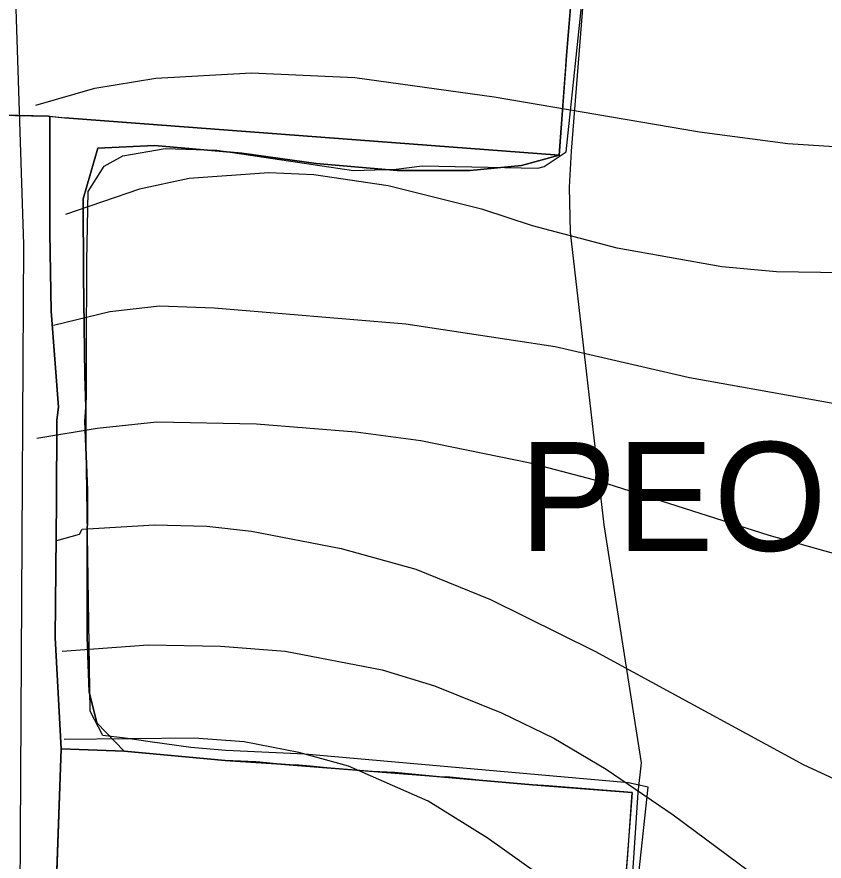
# Model space of a CAD drawing. Extents: x -662620 to -656370, y -1067090 to -1062990.
# Drawn here: x -658981.3 to -658795.8, y -1065654 to -1065460 of the extents above; entities that cross this region are included whole.
import ezdxf

# ---------------------------------------------------------------- set-up
doc = ezdxf.new("R2010")
doc.units = 0
for name, color, linetype in [('Agrotechnicka_opatreni_hrazkovani_a_dulkovani__mulcovani', 7, 'Continuous'), ('OBVOD_PÚ', 7, 'Continuous'), ('ORNÁ_PŮDA_-_STÁVAJÍCÍ', 7, 'Continuous'), ('OSTATNÍ_PLOCHA_-_STÁVAJÍCÍ', 7, 'Continuous'), ('SDELOVACÍ_VEDENÍ_-_PODZEMNÍ', 7, 'Continuous'), ('SILNICE_II__TŘÍDY_A_III__TŘÍDY', 7, 'Continuous'), ('VRSTEVNICE_ZDŮRAZNĚNÁ', 7, 'Continuous'), ('VRSTEVNICE_ZÁKLADNÍ', 7, 'Continuous')]:
    doc.layers.add(name, color=color, linetype=linetype)

msp = doc.modelspace()

# ---------------------------------------------------------------- linework, layer by layer
at = {"layer": 'Agrotechnicka_opatreni_hrazkovani_a_dulkovani__mulcovani'}
msp.add_lwpolyline([(-658839.5, -1065666.9), (-658836.3, -1065637), (-658840.8, -1065636), (-658915.2, -1065629.4), (-658933.3, -1065628.6), (-658941.4, -1065627.9), (-658950.7, -1065626.6), (-658956.5, -1065625.7), (-658961.6, -1065625.1), (-658964.5, -1065619.5), (-658965.4, -1065558.7), (-658965.3, -1065516.1), (-658965, -1065500.1), (-658961.3, -1065494.3), (-658957, -1065491.9), (-658947.3, -1065490.2), (-658935.4, -1065490.6), (-658904, -1065495.3), (-658894.2, -1065495), (-658888.21, -1065494.22), (-658861.65, -1065494.72), (-658860.18, -1065494.36), (-658855.14, -1065490.96), (-658851.1, -1065452.5)], dxfattribs=at)
at = {"layer": 'OBVOD_PÚ'}
for points in [[(-658853.73, -1065453.12), (-658855.02, -1065468.89)], [(-658855.02, -1065468.89), (-658856.68, -1065490.79)], [(-658974.1, -1065482.78), (-658988.2, -1065482.5)], [(-658974.1, -1065482.78), (-658970.31, -1065483.17)], [(-658856.77, -1065491.73), (-658970.31, -1065483.17)], [(-658856.68, -1065490.79), (-658856.77, -1065491.73)], [(-658972.73, -1065671.08), (-658971.19, -1065628.2)], [(-658971.19, -1065628.2), (-658956.66, -1065628.76)], [(-658956.66, -1065628.76), (-658933.49, -1065630.87)], [(-658933.49, -1065630.87), (-658921.7, -1065631.63)], [(-658921.7, -1065631.63), (-658910.12, -1065632.54)], [(-658910.12, -1065632.54), (-658886.58, -1065634.43)], [(-658886.58, -1065634.43), (-658875.08, -1065635.41)], [(-658875.08, -1065635.41), (-658862.87, -1065636.47)], [(-658862.87, -1065636.47), (-658839.94, -1065638.25)], [(-658839.94, -1065638.25), (-658843.43, -1065683.19)]]:
    msp.add_lwpolyline(points, dxfattribs=at)
at = {"layer": 'ORNÁ_PŮDA_-_STÁVAJÍCÍ'}
for p, q in [((-658855.02, -1065468.89), (-658853.73, -1065453.12)), ((-658855.3, -1065472.56), (-658855.02, -1065468.89)), ((-658856.63, -1065490.7), (-658855.35, -1065473.29)), ((-658855.35, -1065473.29), (-658855.3, -1065472.56)), ((-658966.12, -1065501.8), (-658962.73, -1065490.13)), ((-658962.73, -1065490.13), (-658949.73, -1065489.57)), ((-658949.73, -1065489.57), (-658929.65, -1065491.28)), ((-658929.65, -1065491.28), (-658912.55, -1065493.68)), ((-658856.77, -1065491.73), (-658856.68, -1065490.79)), ((-658856.68, -1065490.74), (-658856.63, -1065490.7)), ((-658856.68, -1065490.79), (-658856.68, -1065490.74)), ((-658865.41, -1065494.13), (-658856.77, -1065491.73)), ((-658912.55, -1065493.68), (-658893.97, -1065495.3)), ((-658877.16, -1065495.25), (-658865.41, -1065494.13)), ((-658893.97, -1065495.3), (-658877.16, -1065495.25)), ((-658966.06, -1065519.51), (-658966.12, -1065501.8)), ((-658965.75, -1065542.4), (-658966.06, -1065519.51)), ((-658965.54, -1065549.65), (-658965.75, -1065542.4)), ((-658965.7, -1065552.91), (-658965.54, -1065549.65)), ((-658965.09, -1065568.71), (-658965.7, -1065552.91)), ((-658965.16, -1065585.13), (-658965.09, -1065568.71)), ((-658965.21, -1065602.54), (-658965.16, -1065585.13)), ((-658964.75, -1065615.11), (-658965.21, -1065602.54)), ((-658963.01, -1065622.2), (-658964.75, -1065615.11)), ((-658956.66, -1065628.76), (-658963.01, -1065622.2)), ((-658933.49, -1065630.87), (-658956.66, -1065628.76)), ((-658926.41, -1065631.2), (-658933.49, -1065630.87)), ((-658925.51, -1065631.24), (-658926.41, -1065631.2)), ((-658921.7, -1065631.63), (-658925.51, -1065631.24)), ((-658918.53, -1065631.88), (-658921.7, -1065631.63)), ((-658916.56, -1065631.94), (-658918.53, -1065631.88)), ((-658913.97, -1065632.18), (-658916.56, -1065631.94)), ((-658910.12, -1065632.54), (-658913.97, -1065632.18)), ((-658899.68, -1065633.38), (-658910.12, -1065632.54)), ((-658894.48, -1065633.63), (-658899.68, -1065633.38)), ((-658886.58, -1065634.43), (-658894.48, -1065633.63)), ((-658883.39, -1065634.7), (-658886.58, -1065634.43)), ((-658882.65, -1065634.64), (-658883.39, -1065634.7)), ((-658875.08, -1065635.41), (-658882.65, -1065634.64)), ((-658862.87, -1065636.47), (-658875.08, -1065635.41)), ((-658859.14, -1065636.66), (-658862.87, -1065636.47)), ((-658858.28, -1065636.75), (-658859.14, -1065636.66)), ((-658839.94, -1065638.25), (-658858.28, -1065636.75)), ((-658840.99, -1065652.52), (-658839.94, -1065638.25)), ((-658843.43, -1065683.19), (-658840.99, -1065652.52))]:
    msp.add_line(p, q, dxfattribs=at)
msp.add_lwpolyline([(-658843.43, -1065683.19), (-658840.99, -1065652.52), (-658839.94, -1065638.25), (-658858.28, -1065636.75), (-658859.14, -1065636.66), (-658862.87, -1065636.47), (-658875.08, -1065635.41), (-658882.65, -1065634.64), (-658883.39, -1065634.7), (-658886.58, -1065634.43), (-658894.48, -1065633.63), (-658899.68, -1065633.38), (-658910.12, -1065632.54), (-658913.97, -1065632.18), (-658916.56, -1065631.94), (-658918.53, -1065631.88), (-658921.7, -1065631.63), (-658925.51, -1065631.24), (-658926.41, -1065631.2), (-658933.49, -1065630.87), (-658956.66, -1065628.76), (-658963.01, -1065622.2), (-658964.75, -1065615.11), (-658965.21, -1065602.54), (-658965.16, -1065585.13), (-658965.09, -1065568.71), (-658965.7, -1065552.91), (-658965.54, -1065549.65), (-658965.75, -1065542.4), (-658966.06, -1065519.51), (-658966.12, -1065501.8), (-658962.73, -1065490.13), (-658949.73, -1065489.57), (-658929.65, -1065491.28), (-658912.55, -1065493.68), (-658893.97, -1065495.3), (-658877.16, -1065495.25), (-658865.41, -1065494.13), (-658856.77, -1065491.73), (-658856.68, -1065490.79), (-658856.68, -1065490.74), (-658856.63, -1065490.7), (-658855.35, -1065473.29), (-658855.3, -1065472.56), (-658855.02, -1065468.89), (-658853.73, -1065453.12)], dxfattribs=at)
at = {"layer": 'OSTATNÍ_PLOCHA_-_STÁVAJÍCÍ'}
for p, q in [((-658988.2, -1065482.5), (-658974.1, -1065482.78)), ((-658988.2, -1065482.5), (-658974.1, -1065482.78)), ((-658974.1, -1065482.78), (-658973.78, -1065482.81)), ((-658974.1, -1065482.78), (-658973.78, -1065482.81)), ((-658973.79, -1065509.64), (-658973.78, -1065482.81)), ((-658973.78, -1065482.81), (-658973.79, -1065509.64)), ((-658973.79, -1065509.64), (-658973.78, -1065482.81)), ((-658973.78, -1065482.81), (-658973.79, -1065509.64)), ((-658973.78, -1065482.81), (-658970.31, -1065483.17)), ((-658973.78, -1065482.81), (-658970.31, -1065483.17)), ((-658970.31, -1065483.17), (-658856.77, -1065491.73)), ((-658970.31, -1065483.17), (-658856.77, -1065491.73)), ((-658962.73, -1065490.13), (-658966.12, -1065501.8)), ((-658962.73, -1065490.13), (-658966.12, -1065501.8)), ((-658949.73, -1065489.57), (-658962.73, -1065490.13)), ((-658949.73, -1065489.57), (-658962.73, -1065490.13)), ((-658929.65, -1065491.28), (-658949.73, -1065489.57)), ((-658929.65, -1065491.28), (-658949.73, -1065489.57)), ((-658912.55, -1065493.68), (-658929.65, -1065491.28)), ((-658912.55, -1065493.68), (-658929.65, -1065491.28)), ((-658856.77, -1065491.73), (-658865.41, -1065494.13)), ((-658856.77, -1065491.73), (-658865.41, -1065494.13)), ((-658893.97, -1065495.3), (-658912.55, -1065493.68)), ((-658893.97, -1065495.3), (-658912.55, -1065493.68)), ((-658865.41, -1065494.13), (-658877.16, -1065495.25)), ((-658865.41, -1065494.13), (-658877.16, -1065495.25)), ((-658877.16, -1065495.25), (-658893.97, -1065495.3)), ((-658877.16, -1065495.25), (-658893.97, -1065495.3)), ((-658966.12, -1065501.8), (-658966.06, -1065519.51)), ((-658966.12, -1065501.8), (-658966.06, -1065519.51)), ((-658973.47, -1065527.62), (-658973.79, -1065509.64)), ((-658973.79, -1065509.64), (-658973.47, -1065527.62)), ((-658973.47, -1065527.62), (-658973.79, -1065509.64)), ((-658973.79, -1065509.64), (-658973.47, -1065527.62)), ((-658966.06, -1065519.51), (-658965.75, -1065542.4)), ((-658966.06, -1065519.51), (-658965.75, -1065542.4)), ((-658971.78, -1065549.68), (-658973.47, -1065527.62)), ((-658973.47, -1065527.62), (-658971.78, -1065549.68)), ((-658971.78, -1065549.68), (-658973.47, -1065527.62)), ((-658973.47, -1065527.62), (-658971.78, -1065549.68)), ((-658965.75, -1065542.4), (-658965.54, -1065549.65)), ((-658965.75, -1065542.4), (-658965.54, -1065549.65)), ((-658972.16, -1065552.68), (-658971.78, -1065549.68)), ((-658971.78, -1065549.68), (-658972.16, -1065552.68)), ((-658972.16, -1065552.68), (-658971.78, -1065549.68)), ((-658971.78, -1065549.68), (-658972.16, -1065552.68)), ((-658965.54, -1065549.65), (-658965.7, -1065552.91)), ((-658965.54, -1065549.65), (-658965.7, -1065552.91)), ((-658972.26, -1065571.45), (-658972.16, -1065552.68)), ((-658972.16, -1065552.68), (-658972.26, -1065571.45)), ((-658972.26, -1065571.45), (-658972.16, -1065552.68)), ((-658972.16, -1065552.68), (-658972.26, -1065571.45)), ((-658965.7, -1065552.91), (-658965.09, -1065568.71)), ((-658965.7, -1065552.91), (-658965.09, -1065568.71)), ((-658965.09, -1065568.71), (-658965.16, -1065585.13)), ((-658965.09, -1065568.71), (-658965.16, -1065585.13)), ((-658972.52, -1065602.64), (-658972.26, -1065571.45)), ((-658972.26, -1065571.45), (-658972.52, -1065602.64)), ((-658972.52, -1065602.64), (-658972.26, -1065571.45)), ((-658972.26, -1065571.45), (-658972.52, -1065602.64)), ((-658965.16, -1065585.13), (-658965.21, -1065602.54)), ((-658965.16, -1065585.13), (-658965.21, -1065602.54)), ((-658971.19, -1065628.2), (-658972.52, -1065602.64)), ((-658972.52, -1065602.64), (-658971.19, -1065628.2)), ((-658971.19, -1065628.2), (-658972.52, -1065602.64)), ((-658972.52, -1065602.64), (-658971.19, -1065628.2)), ((-658965.21, -1065602.54), (-658964.75, -1065615.11)), ((-658965.21, -1065602.54), (-658964.75, -1065615.11)), ((-658964.75, -1065615.11), (-658963.01, -1065622.2)), ((-658964.75, -1065615.11), (-658963.01, -1065622.2)), ((-658963.01, -1065622.2), (-658956.66, -1065628.76)), ((-658963.01, -1065622.2), (-658956.66, -1065628.76)), ((-658971.19, -1065628.2), (-658972.73, -1065671.08)), ((-658971.19, -1065628.2), (-658972.73, -1065671.08)), ((-658956.66, -1065628.76), (-658971.19, -1065628.2)), ((-658956.66, -1065628.76), (-658971.19, -1065628.2))]:
    msp.add_line(p, q, dxfattribs=at)
msp.add_lwpolyline([(-658988.2, -1065482.5), (-658974.1, -1065482.78), (-658973.78, -1065482.81), (-658973.79, -1065509.64), (-658973.47, -1065527.62), (-658971.78, -1065549.68), (-658972.16, -1065552.68), (-658972.26, -1065571.45), (-658972.52, -1065602.64), (-658971.19, -1065628.2), (-658972.73, -1065671.08)], dxfattribs=at)
msp.add_lwpolyline([(-658988.2, -1065482.5), (-658974.1, -1065482.78), (-658973.78, -1065482.81), (-658973.79, -1065509.64), (-658973.47, -1065527.62), (-658971.78, -1065549.68), (-658972.16, -1065552.68), (-658972.26, -1065571.45), (-658972.52, -1065602.64), (-658971.19, -1065628.2), (-658972.73, -1065671.08)], dxfattribs=at)
msp.add_lwpolyline([(-658971.19, -1065628.2), (-658972.52, -1065602.64), (-658972.26, -1065571.45), (-658972.16, -1065552.68), (-658971.78, -1065549.68), (-658973.47, -1065527.62), (-658973.79, -1065509.64), (-658973.78, -1065482.81), (-658970.31, -1065483.17), (-658856.77, -1065491.73), (-658865.41, -1065494.13), (-658877.16, -1065495.25), (-658893.97, -1065495.3), (-658912.55, -1065493.68), (-658929.65, -1065491.28), (-658949.73, -1065489.57), (-658962.73, -1065490.13), (-658966.12, -1065501.8), (-658966.06, -1065519.51), (-658965.75, -1065542.4), (-658965.54, -1065549.65), (-658965.7, -1065552.91), (-658965.09, -1065568.71), (-658965.16, -1065585.13), (-658965.21, -1065602.54), (-658964.75, -1065615.11), (-658963.01, -1065622.2), (-658956.66, -1065628.76)], close=True, dxfattribs=at)
msp.add_lwpolyline([(-658971.19, -1065628.2), (-658972.52, -1065602.64), (-658972.26, -1065571.45), (-658972.16, -1065552.68), (-658971.78, -1065549.68), (-658973.47, -1065527.62), (-658973.79, -1065509.64), (-658973.78, -1065482.81), (-658970.31, -1065483.17), (-658856.77, -1065491.73), (-658865.41, -1065494.13), (-658877.16, -1065495.25), (-658893.97, -1065495.3), (-658912.55, -1065493.68), (-658929.65, -1065491.28), (-658949.73, -1065489.57), (-658962.73, -1065490.13), (-658966.12, -1065501.8), (-658966.06, -1065519.51), (-658965.75, -1065542.4), (-658965.54, -1065549.65), (-658965.7, -1065552.91), (-658965.09, -1065568.71), (-658965.16, -1065585.13), (-658965.21, -1065602.54), (-658964.75, -1065615.11), (-658963.01, -1065622.2), (-658956.66, -1065628.76)], close=True, dxfattribs=at)
at = {"layer": 'SDELOVACÍ_VEDENÍ_-_PODZEMNÍ'}
msp.add_lwpolyline([(-658844.5, -1065720.44), (-658841.57, -1065683.35), (-658838.6, -1065638.2), (-658837.82, -1065631.44), (-658846.36, -1065576.68), (-658854.09, -1065509.46), (-658854.33, -1065499.14), (-658853.92, -1065490.84), (-658850.39, -1065446.34), (-658845.97, -1065388.15), (-658842.75, -1065336.7), (-658841.47, -1065329.83), (-658842.58, -1065319), (-658843.74, -1065309.46), (-658843.91, -1065309.13), (-658845.66, -1065305.81), (-658848.69, -1065304.19), (-658856.85, -1065305.59), (-658867.29, -1065273.9), (-658882.81, -1065226.71), (-658883.74, -1065224.33), (-658885.41, -1065222.83), (-658904.95, -1065217.18), (-658910.86, -1065218.88)], dxfattribs=at)
msp.add_lwpolyline([(-658844.5, -1065720.44), (-658841.57, -1065683.35), (-658838.6, -1065638.2), (-658837.82, -1065631.44), (-658846.36, -1065576.68), (-658854.09, -1065509.46), (-658854.33, -1065499.14), (-658853.92, -1065490.84), (-658850.39, -1065446.34), (-658845.97, -1065388.15), (-658842.75, -1065336.7), (-658841.47, -1065329.83), (-658842.58, -1065319), (-658843.74, -1065309.46), (-658843.91, -1065309.13), (-658845.66, -1065305.81), (-658848.69, -1065304.19), (-658856.85, -1065305.59), (-658867.29, -1065273.9), (-658882.81, -1065226.71), (-658883.74, -1065224.33), (-658885.41, -1065222.83), (-658904.95, -1065217.18), (-658910.86, -1065218.88)], dxfattribs=at)
at = {"layer": 'SILNICE_II__TŘÍDY_A_III__TŘÍDY'}
msp.add_lwpolyline([(-659171.2, -1065045.15), (-659183.58, -1065185.48), (-659057, -1065176.58), (-659019.85, -1065228.07), (-659028.31, -1065252.72), (-658984.67, -1065363.89), (-658979.85, -1065512.27), (-658980.89, -1065702.26), (-658963.65, -1065778.93), (-658974.96, -1065808.99), (-659002.69, -1065835.5), (-659092.31, -1065876.91), (-659274.98, -1066104.76), (-659317.05, -1066438.63)], dxfattribs=at)
at = {"layer": 'VRSTEVNICE_ZDŮRAZNĚNÁ'}
msp.add_lwpolyline([(-658972.14, -1065580.28), (-658966.97, -1065578.83), (-658966.31, -1065577.72), (-658949.73, -1065576.72), (-658937.72, -1065577.01), (-658927.43, -1065578.15), (-658906.85, -1065582.15), (-658889.7, -1065586.87), (-658872.54, -1065593.87), (-658848.53, -1065605.74), (-658800.51, -1065631.89), (-658779.93, -1065641.33), (-658751.34, -1065652.76), (-658725.33, -1065664.05)], dxfattribs=at)
at = {"layer": 'VRSTEVNICE_ZÁKLADNÍ'}
for points in [[(-658977, -1065480.28), (-658963.45, -1065476.38), (-658949.44, -1065474.1), (-658927.43, -1065472.81), (-658903.71, -1065473.95), (-658871.69, -1065478.38), (-658824.52, -1065486.39), (-658804.22, -1065489.1), (-658788.79, -1065490.11)], [(-658977, -1065480.28), (-658963.45, -1065476.38), (-658949.44, -1065474.1), (-658927.43, -1065472.81), (-658903.71, -1065473.95), (-658871.69, -1065478.38), (-658824.52, -1065486.39), (-658804.22, -1065489.1), (-658788.79, -1065490.11)], [(-658771.35, -1065519.12), (-658806.8, -1065518.55), (-658819.37, -1065517.41), (-658843.39, -1065513.12), (-658862.83, -1065507.97), (-658874.26, -1065504.26), (-658895.99, -1065498.82), (-658913.14, -1065496.25), (-658923.43, -1065495.82), (-658941.72, -1065497.11), (-658953.16, -1065499.54), (-658970.17, -1065505.4)], [(-658771.35, -1065519.12), (-658806.8, -1065518.55), (-658819.37, -1065517.41), (-658843.39, -1065513.12), (-658862.83, -1065507.97), (-658874.26, -1065504.26), (-658895.99, -1065498.82), (-658913.14, -1065496.25), (-658923.43, -1065495.82), (-658941.72, -1065497.11), (-658953.16, -1065499.54), (-658970.17, -1065505.4)], [(-658972.94, -1065530.86), (-658960.02, -1065527.7), (-658948.59, -1065526.41), (-658936.01, -1065526.84), (-658891.98, -1065530.55), (-658857.68, -1065535.7), (-658826.81, -1065542.85), (-658780.5, -1065551.14), (-658739.33, -1065556.85), (-658722.18, -1065558.14), (-658682.16, -1065558.86), (-658651.29, -1065560.28), (-658617.84, -1065562.86), (-658572.1, -1065571.72), (-658517.21, -1065579.44), (-658496.63, -1065584.01), (-658476.05, -1065589.44), (-658441.75, -1065596.59), (-658414.3, -1065603.16)], [(-658972.94, -1065530.86), (-658960.02, -1065527.7), (-658948.59, -1065526.41), (-658936.01, -1065526.84), (-658891.98, -1065530.55), (-658857.68, -1065535.7), (-658826.81, -1065542.85), (-658780.5, -1065551.14), (-658739.33, -1065556.85), (-658722.18, -1065558.14), (-658682.16, -1065558.86), (-658651.29, -1065560.28), (-658617.84, -1065562.86), (-658572.1, -1065571.72), (-658517.21, -1065579.44), (-658496.63, -1065584.01), (-658476.05, -1065589.44), (-658441.75, -1065596.59), (-658414.3, -1065603.16)], [(-658569.24, -1065663.91), (-658592.11, -1065651.48), (-658614.98, -1065641.47), (-658643.57, -1065632.89), (-658692.16, -1065619.75), (-658715.03, -1065611.6), (-658747.91, -1065598.31), (-658781.35, -1065586.73), (-658808.51, -1065579.15), (-658847.39, -1065566.72), (-658863.4, -1065562.57), (-658888.55, -1065557.43), (-658903.42, -1065555.43), (-658926.29, -1065553.57), (-658949.16, -1065553.14), (-658962.88, -1065554.57), (-658976.74, -1065556.85)], [(-658569.24, -1065663.91), (-658592.11, -1065651.48), (-658614.98, -1065641.47), (-658643.57, -1065632.89), (-658692.16, -1065619.75), (-658715.03, -1065611.6), (-658747.91, -1065598.31), (-658781.35, -1065586.73), (-658808.51, -1065579.15), (-658847.39, -1065566.72), (-658863.4, -1065562.57), (-658888.55, -1065557.43), (-658903.42, -1065555.43), (-658926.29, -1065553.57), (-658949.16, -1065553.14), (-658962.88, -1065554.57), (-658976.74, -1065556.85)], [(-658970.95, -1065605.77), (-658951.16, -1065604.31), (-658934.58, -1065604.59), (-658919.71, -1065605.74), (-658897.42, -1065610.03), (-658885.41, -1065613.74), (-658869.97, -1065619.89), (-658857.97, -1065625.75), (-658845.96, -1065632.89), (-658830.52, -1065643.33), (-658803.22, -1065663.63)], [(-658970.95, -1065605.77), (-658951.16, -1065604.31), (-658934.58, -1065604.59), (-658919.71, -1065605.74), (-658897.42, -1065610.03), (-658885.41, -1065613.74), (-658869.97, -1065619.89), (-658857.97, -1065625.75), (-658845.96, -1065632.89), (-658830.52, -1065643.33), (-658803.22, -1065663.63)], [(-658591.52, -1065932.36), (-658599.4, -1065914.47), (-658608.83, -1065891.6), (-658615.27, -1065878.74), (-658628.99, -1065855.87), (-658641.99, -1065836.86), (-658656.72, -1065818.42), (-658670.44, -1065804.13), (-658678.44, -1065797.12), (-658694.74, -1065785.69), (-658724.47, -1065768.82), (-658743.48, -1065756.67), (-658750.34, -1065751.1), (-658777.92, -1065725.37), (-658818.8, -1065690.21), (-658858.4, -1065659.19), (-658873.26, -1065648.62), (-658886.84, -1065640.18), (-658905.13, -1065632.18), (-658916.57, -1065629.04), (-658929.15, -1065626.61), (-658940.58, -1065625.75), (-658970.45, -1065626.03)], [(-658591.52, -1065932.36), (-658599.4, -1065914.47), (-658608.83, -1065891.6), (-658615.27, -1065878.74), (-658628.99, -1065855.87), (-658641.99, -1065836.86), (-658656.72, -1065818.42), (-658670.44, -1065804.13), (-658678.44, -1065797.12), (-658694.74, -1065785.69), (-658724.47, -1065768.82), (-658743.48, -1065756.67), (-658750.34, -1065751.1), (-658777.92, -1065725.37), (-658818.8, -1065690.21), (-658858.4, -1065659.19), (-658873.26, -1065648.62), (-658886.84, -1065640.18), (-658905.13, -1065632.18), (-658916.57, -1065629.04), (-658929.15, -1065626.61), (-658940.58, -1065625.75), (-658970.45, -1065626.03)]]:
    msp.add_lwpolyline(points, dxfattribs=at)

# ---------------------------------------------------------------- texts
at = {"layer": 'Agrotechnicka_opatreni_hrazkovani_a_dulkovani__mulcovani'}
msp.add_text('PEO 2, mulčování', height=25, dxfattribs=at).set_placement((-658865.84, -1065582.69))

doc.saveas('drawing.dxf')
